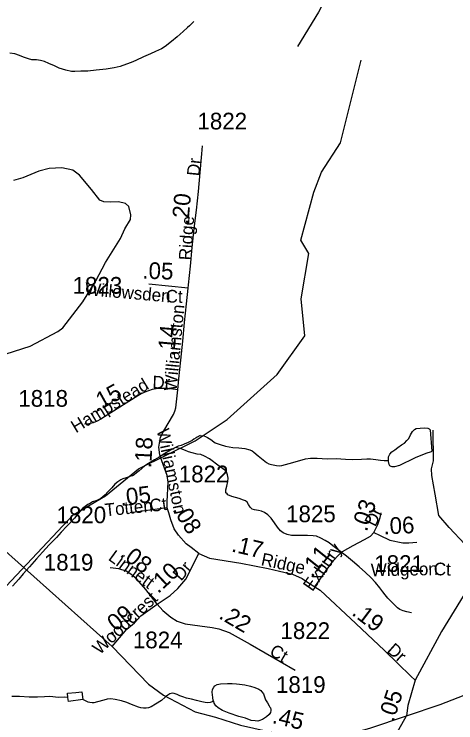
# Model space of a CAD drawing. Extents: x 2126262 to 2293712, y 749403 to 919119.
# Drawn here: x 2180568 to 2183876, y 801398 to 806702 of the extents above; entities that cross this region are included whole.
import ezdxf

# ---------------------------------------------------------------- set-up
doc = ezdxf.new("R2010")
doc.units = 0
for name, color, linetype in [('Exist Hydrographic Creek Single Shore', 7, 'Continuous'), ('Exist Hydrographic Misc Water Feature', 7, 'Continuous'), ('Exist Road Non-System Type 51', 7, 'Continuous'), ('Exist Road Secondary Mileage Hundredths English Label', 7, 'Continuous'), ('Exist Road Secondary Type 51 Attributed', 7, 'Continuous'), ('Exist Road Secondary Type 51 Label', 7, 'Continuous'), ('Exist Road Secondary Type 51 Number Label', 7, 'Continuous')]:
    doc.layers.add(name, color=color, linetype=linetype)

msp = doc.modelspace()

# ---------------------------------------------------------------- linework, layer by layer
at = {"layer": 'Exist Hydrographic Creek Single Shore'}
for points in [[(2182164.5, 803667.8), (2182537.5, 804004.6), (2182744.6, 804295.5), (2182717.5, 804571.6), (2182774.5, 804911.6), (2182715.5, 805011.3), (2182813.5, 805370.1), (2182870.5, 805519.9), (2183011.6, 805740.1), (2183166.6, 806356.8)], [(2179112.5, 801227.6), (2179145.5, 801341.7), (2179212.6, 801369.9), (2179386.7, 801369.5), (2179436.5, 801427.6), (2179494.5, 801570.7), (2179576.5, 801637.9), (2179967.6, 801846.4), (2181010.5, 802953.4), (2181251.6, 803096), (2181500.5, 803297.6), (2181924.6, 803508.7), (2182164.5, 803667.8)]]:
    msp.add_lwpolyline(points, dxfattribs=at)
at = {"layer": 'Exist Hydrographic Misc Water Feature'}
for points in [[(2181914.3, 806648.1), (2181896.9, 806630), (2181880.5, 806615.9), (2181866.7, 806601.7), (2181835, 806571.7), (2181789.4, 806533.5), (2181747.6, 806497.2), (2181700, 806461), (2181671.9, 806442.6), (2181626, 806422.3), (2181588.1, 806406.1), (2181536, 806381.9), (2181480.2, 806355.5), (2181444.7, 806341.4), (2181408.4, 806327.4), (2181362.7, 806311.2), (2181316.8, 806300.7), (2181256.9, 806290.3), (2181182.9, 806282), (2181121, 806275.5), (2181067, 806275.6), (2181023, 806273.3), (2180997.3, 806273.1), (2180955.1, 806282.7), (2180904.6, 806298.5), (2180870.6, 806316.2), (2180828.6, 806333.9), (2180794.3, 806348), (2180766.4, 806355.9), (2180734.6, 806359.5), (2180700.6, 806361.4), (2180674.8, 806367.3), (2180638.3, 806380.9), (2180608.5, 806392.7), (2180572.2, 806404.7), (2180534.5, 806410.4)], [(2183370.8, 803363.3), (2183370.8, 803371), (2183372, 803389.1), (2183382.3, 803407.4), (2183396.2, 803425.2), (2183418.2, 803441.3), (2183442.2, 803457.6), (2183469.6, 803477.8), (2183492, 803491.8), (2183507.8, 803510.1), (2183523.6, 803526), (2183537.5, 803553.9), (2183551.4, 803578.2), (2183565.2, 803592.3), (2183578.9, 803600.4), (2183608.9, 803604.4), (2183642.9, 803604.5), (2183667.3, 803602.9), (2183675.1, 803598.9), (2183679.2, 803595), (2183683.1, 803590.8), (2183696, 803431), (2183690.3, 803427), (2183652.1, 803412.9), (2183570.3, 803380.2), (2183530.7, 803361.9), (2183488.7, 803341.8), (2183453, 803323.7), (2183416.7, 803313.3), (2183398.5, 803313.3), (2183390.7, 803315.3), (2183382.9, 803321.3), (2183376.7, 803331.2), (2183372.4, 803353.3), (2183370.8, 803363.3)], [(2181962.1, 803547.4), (2181939.9, 803534.9), (2181930.1, 803531.2), (2181914.3, 803521), (2181900.4, 803510.9), (2181872.1, 803494.9), (2181842.3, 803482.3), (2181818.6, 803474.6), (2181796.4, 803468.2), (2181776.3, 803458.2)], [(2181962.1, 803547.4), (2181988.1, 803545.5), (2182002.3, 803541.3), (2182015.8, 803533.7), (2182040, 803517.8), (2182062.6, 803499.8), (2182074.3, 803494), (2182110.1, 803480), (2182150.3, 803468.3), (2182206.5, 803458.6), (2182250, 803454.8), (2182296.1, 803451.1), (2182332.4, 803441.5), (2182350.7, 803433.5), (2182362.6, 803423.6), (2182396.6, 803395.8), (2182432.9, 803365.9), (2182458.9, 803346.2), (2182475.1, 803336), (2182494.8, 803330.2), (2182533, 803324.4), (2182559, 803322.5), (2182573.1, 803324.9), (2182628.9, 803339.1), (2182689, 803357.3), (2182750.7, 803373.9), (2182786.6, 803379.8), (2182838.5, 803378), (2182912.5, 803372.5), (2182978.7, 803375.1), (2183048.7, 803371.4), (2183102.8, 803369.7), (2183170.3, 803372.1), (2183208.6, 803374.4), (2183236.5, 803374.3), (2183276.5, 803368.6), (2183312.4, 803362.8), (2183338.4, 803360.9), (2183360.5, 803361.2), (2183370.8, 803363.3)], [(2181776.3, 803458.2), (2181772.2, 803456), (2181740.2, 803438.1), (2181696.8, 803413.9), (2181652.9, 803385.7), (2181618.8, 803367.3), (2181573.5, 803339.3), (2181547.5, 803320.9), (2181503.6, 803282.8), (2181485.5, 803268.5), (2181467.5, 803254.6), (2181454, 803246.6), (2181433.7, 803240.3), (2181406, 803232.3), (2181382.2, 803224.1), (2181366, 803216), (2181344.1, 803201.9), (2181322.3, 803183.7), (2181298.5, 803155.6), (2181270.4, 803127.4), (2181248.9, 803105.1), (2181232.7, 803089.3), (2181216.5, 803077.2), (2181192.9, 803064.9), (2181179.2, 803058.9), (2181154.8, 803050.8), (2181139, 803042.6), (2181121, 803030.8), (2181099.4, 803016.6), (2181083.4, 803004.4), (2181071.1, 802992.4), (2181019.7, 802930), (2180962.1, 802869.8), (2180920.2, 802825.8), (2180884.5, 802785.3), (2180831, 802728.9), (2180781.2, 802674.8), (2180735.5, 802624.5), (2180683.6, 802566.2), (2180636.4, 802512.1), (2180602.4, 802473.8), (2180554.6, 802421.8)], [(2183542.8, 802220.4), (2183509, 802228.4), (2183482.6, 802236), (2183456.7, 802246), (2183438.7, 802258.1), (2183418.6, 802277.7), (2183392.7, 802305.6), (2183366.3, 802331.5), (2183346.2, 802355.2), (2183329.8, 802377.2), (2183305.8, 802407.1), (2183275.4, 802447), (2183239.8, 802484.9), (2183199.4, 802522.6), (2183151, 802566.1), (2183102.6, 802607.8), (2183056.7, 802645.6), (2182974.2, 802707.2), (2182956, 802722.9), (2182928.3, 802745), (2182898.2, 802762.9), (2182865.8, 802780.4), (2182831.9, 802794.4), (2182807.9, 802798.1), (2182765.7, 802800), (2182727.8, 802799.6), (2182684.1, 802799.4), (2182644.1, 802799.3), (2182612.1, 802806.9), (2182582, 802818.8), (2182561.7, 802834.9), (2182541.6, 802862.7), (2182517.6, 802894.7), (2182493.4, 802930.4), (2182469, 802954.4), (2182442.9, 802972.1), (2182420.8, 802981.9), (2182397.2, 802985.9), (2182368.9, 802991.8), (2182351.1, 802997.7), (2182334.9, 803011.6), (2182322.8, 803031.2), (2182312.5, 803049.4), (2182300.2, 803059.4), (2182286.3, 803065.2), (2182252.6, 803077.2), (2182198.7, 803092.6), (2182168.4, 803104.5), (2182162.2, 803110.7), (2182154, 803120.4), (2182152.4, 803128.4), (2182154.2, 803142.3), (2182159.8, 803170.3), (2182167.6, 803204.4), (2182172.1, 803228.5), (2182165.7, 803254.6), (2182159.6, 803276.6), (2182147, 803288.2), (2182103.2, 803318), (2182030.8, 803373.6), (2181994.7, 803393.6), (2181966.8, 803405.1), (2181938.5, 803409), (2181900.8, 803418.8), (2181874.7, 803426.8), (2181850.5, 803436.5), (2181818.6, 803448.7), (2181776.3, 803458.2)], [(2182062.8, 801556.5), (2182059.1, 801564.3), (2182055, 801588.5), (2182050.7, 801626.5), (2182054.4, 801646.2), (2182062.6, 801664.4), (2182072.2, 801674.3), (2182088.4, 801684.4), (2182114, 801690.7), (2182166.3, 801693), (2182202, 801691.2), (2182232.3, 801689.5), (2182256.3, 801687.5), (2182296.1, 801681.9), (2182338.2, 801671.8), (2182370.6, 801662.1), (2182400.5, 801650.2), (2182416.5, 801638.5), (2182422.2, 801630.4), (2182434.9, 801614.6), (2182450.5, 801570.5), (2182465.3, 801546.7), (2182479, 801524.8), (2182483.3, 801514.8), (2182487, 801509), (2182491.5, 801497), (2182491.3, 801488.9), (2182487.4, 801474.9), (2182477.8, 801460.9), (2182457.3, 801442.5), (2182443.8, 801432.7), (2182427.6, 801422.6), (2182419.6, 801420.6), (2182407.5, 801414.3), (2182393.7, 801410.3), (2182373.6, 801412.1), (2182343.7, 801415.8), (2182301.7, 801431.9), (2182251.6, 801445.6), (2182177.4, 801469), (2182129.2, 801490.9), (2182095.2, 801510.6), (2182079.2, 801524.4), (2182067.1, 801544.4), (2182062.8, 801556.5)], [(2180971.3, 801588.4), (2180947.3, 801590), (2180899.5, 801587.9), (2180835.3, 801593.6), (2180795.3, 801593.1), (2180743.1, 801590.8), (2180679.3, 801590.7), (2180609, 801594.1), (2180551.5, 801595.9)], [(2180971.3, 801588.4), (2180966.8, 801620.3), (2181029.3, 801624.7), (2181074.8, 801628.7), (2181083.2, 801571.1)], [(2181083.2, 801571.1), (2180975.6, 801558.1), (2180971.3, 801588.4)], [(2182062.8, 801556.5), (2182058.9, 801556.2), (2182034.9, 801550.1), (2182019.3, 801548), (2181999.2, 801549.9), (2181974.8, 801553.9), (2181933, 801565.6), (2181897.3, 801575.4), (2181858.9, 801583.2), (2181831.1, 801591.1), (2181808.9, 801598.9), (2181789, 801608.8), (2181766.9, 801616.6), (2181752.7, 801618.8), (2181734.7, 801614.6), (2181718.9, 801604.4), (2181699.2, 801590.3), (2181671.3, 801564.1), (2181627, 801537.9), (2181593.6, 801517.9), (2181573.5, 801509.5), (2181557.5, 801507.5), (2181535.8, 801507.5), (2181515.7, 801509.4), (2181499.7, 801515.4), (2181447.4, 801535.1), (2181411.3, 801548.6), (2181371.1, 801562.4), (2181325.2, 801572.2), (2181291, 801576.2), (2181265.5, 801574), (2181239.5, 801567.8), (2181193.1, 801555.7), (2181165.5, 801547.3), (2181151.5, 801547.4), (2181135.7, 801549.4), (2181121.4, 801553.2), (2181083.2, 801571.1)]]:
    msp.add_lwpolyline(points, dxfattribs=at)
at = {"layer": 'Exist Road Non-System Type 51'}
for points in [[(2182997.2, 807370.1), (2183036.3, 807307.3), (2183037.7, 807257), (2183014, 807170.4), (2182972.8, 807007.7), (2182928.2, 806870.9), (2182848.6, 806715.9), (2182690.3, 806461)], [(2180509.3, 804159.8), (2180687.2, 804216.3), (2180895.1, 804326.6), (2180932.1, 804355.3), (2181081.4, 804548), (2181179, 804705.8), (2181252.3, 804842), (2181365.3, 805023.5), (2181396, 805094.7), (2181439.3, 805164.5), (2181440.7, 805199.5), (2181427.4, 805261.6), (2181400.9, 805283.9), (2181350.7, 805297.9), (2181287.9, 805293.7), (2181239, 805296.5), (2181209.7, 805309.1), (2181146.9, 805390.1), (2181057.6, 805496.2), (2181006.7, 805533.2), (2180925.8, 805551.4), (2180830.9, 805547.2), (2180752.8, 805526.2), (2180632.8, 805476), (2180562.3, 805457.1)], [(2184080.5, 802590.6), (2183943, 802734.4), (2183825.1, 802859.4), (2183748.3, 802950.1), (2183721.8, 803109.3), (2183695.3, 803248), (2183694, 803299.7), (2183707.9, 803359.8), (2183706.5, 803587.4)], [(2182370.6, 800340.5), (2182445.3, 800389.9), (2182690.7, 800532.5), (2182882.7, 800686.1), (2183090, 800883.3), (2183239.8, 801048.4), (2183403.7, 801268.6), (2183506.1, 801450.3)]]:
    msp.add_lwpolyline(points, dxfattribs=at)
at = {"layer": 'Exist Road Secondary Type 51 Attributed'}
for p, q in [((2181871, 804650.4), (2181577.8, 804680)), ((2181713.8, 803007.7), (2181436.9, 802970.1))]:
    msp.add_line(p, q, dxfattribs=at)
for points in [[(2184509.5, 809741.8), (2184539.5, 809475.8), (2184568.1, 809045), (2184583.4, 808828.5), (2184574.3, 808470.3), (2184552.7, 808121.9), (2184528.3, 807619.8), (2184505.3, 807129), (2184503.2, 806773.5), (2184516.4, 806293.8), (2184527.6, 805898.6), (2184547.2, 805335.8), (2184541.6, 805131.9), (2184511.1, 804424.6), (2184497.1, 804128.5), (2184480.4, 803882.7), (2184444.3, 803652), (2184391.3, 803341.9), (2184329.9, 803090.6), (2184260.5, 802907.6), (2184080.5, 802590.6), (2183769.5, 802082), (2183572.6, 801716.6)], [(2181871, 804650.4), (2181873.5, 804675.4), (2181887.7, 804815.8), (2181902, 804956.3), (2181916.2, 805097.6), (2181934, 805235.2), (2181947.5, 805375.8), (2181961.1, 805516.4), (2181974.6, 805656.9), (2181979.9, 805715.3)], [(2181793.7, 803891.3), (2181801.9, 803972.9), (2181816.3, 804113.4), (2181830.7, 804253.9), (2181845, 804394.4), (2181859.2, 804534.9), (2181871, 804650.4)], [(2181793.7, 803891.3), (2181718.1, 803899), (2181689.2, 803900.7), (2181660.3, 803900), (2181630.9, 803897), (2181602.2, 803891.4), (2181574.3, 803883.6), (2181546.7, 803873.4), (2181520.2, 803860.9), (2181495.2, 803846.4), (2181339.6, 803747.8), (2181217.5, 803670.6), (2181189, 803655), (2181158.7, 803643.3), (2181127.9, 803635.7), (2181095.7, 803632)], [(2181713.8, 803007.7), (2181713.6, 803054.1), (2181721.8, 803198.7), (2181715, 803249.6), (2181665.2, 803386.3), (2181659.2, 803404.2), (2181650.8, 803461.1), (2181665.2, 803535.9), (2181687.9, 803584.1), (2181761.8, 803706.3), (2181771.6, 803730), (2181778.2, 803754.7), (2181793.7, 803891.3)], [(2179319.2, 803576.3), (2179550.8, 803411.5), (2179926.8, 803156.7), (2180361.5, 802806.8), (2181301.8, 801970.1)], [(2181951.8, 802664.3), (2181892.8, 802710), (2181856.5, 802736.7), (2181799.7, 802803.2), (2181765.8, 802850.4), (2181741.6, 802918.1), (2181725.9, 802970.1), (2181713.8, 803007.7)], [(2183260.7, 802821.9), (2183291.4, 802883.4), (2183309.3, 802934.6), (2183317, 802970.4)], [(2182819, 802415.5), (2182906, 802538.3), (2182959.8, 802612.6), (2182998.2, 802653.5), (2183026.9, 802681.3), (2183106.6, 802725.3), (2183192.3, 802769.8), (2183236.8, 802794.7), (2183260.7, 802821.9)], [(2183260.7, 802821.9), (2183304.2, 802801.1), (2183382.7, 802763.7), (2183478.2, 802744.9), (2183524.2, 802743.7), (2183584.5, 802750.6)], [(2181639.7, 802285), (2181735.7, 802350.3), (2181794.6, 802404), (2181853.5, 802473.1), (2181951.8, 802664.3)], [(2181951.8, 802664.3), (2182031.8, 802631.4), (2182265.7, 802593.5), (2182470.5, 802552.5), (2182556.3, 802533.3), (2182653.5, 802510.3), (2182725.2, 802477), (2182773.4, 802445.6), (2182819, 802415.5)], [(2181639.7, 802285), (2181553.9, 802396.3), (2181487.4, 802473.1), (2181441.3, 802511.5), (2181408, 802532), (2181351.7, 802549.9), (2181287.7, 802557.6)], [(2182819, 802415.5), (2182860.2, 802389.8), (2183126.3, 802140.7), (2183342.2, 801939.3), (2183440.8, 801840.8), (2183538.1, 801746), (2183572.6, 801716.6)], [(2181301.8, 801970.1), (2181411.8, 802098.1), (2181468.2, 802146.7), (2181516.8, 802197.9), (2181639.7, 802285)], [(2181639.7, 802285), (2181680.7, 802238.9), (2181742.1, 802187.7), (2181788.2, 802159.5), (2181849.6, 802139), (2181959.7, 802123.7), (2182051.9, 802110.9), (2182100.5, 802100.6), (2182177.3, 802075), (2182336.1, 801985.4), (2182672.7, 801792.1)], [(2183506.1, 801450.3), (2183759.5, 801534.8), (2183982.3, 801621.9), (2184169.2, 801724.2), (2184940.8, 802125), (2185261.1, 802286.2)], [(2181301.8, 801970.1), (2181574.7, 801686.2), (2181686.3, 801603.8), (2181924.2, 801478.8), (2182074.9, 801439.7), (2182264.4, 801381.2), (2182784.1, 801263.5), (2182896.8, 801268.6), (2183024.8, 801299.3), (2183232.1, 801358.2), (2183506.1, 801450.3)], [(2183572.6, 801716.6), (2183516.3, 801527.2), (2183506.1, 801450.3)]]:
    msp.add_lwpolyline(points, dxfattribs=at)

# ---------------------------------------------------------------- texts
at = {"layer": 'Exist Road Secondary Mileage Hundredths English Label'}
for s, rotation, p in [('.20', 84.917, (2181872.7, 805124)), ('.05', 358.1433, (2181526.8, 804722.4)), ('.14', 84.917, (2181766.9, 804138.5)), ('.15', 29.1196, (2181183.4, 803721.6)), ('.18', 86.8129, (2181594, 803302.2)), ('.05', 6.8642, (2181367.1, 803021.6)), ('.03', 71.5224, (2183208.3, 802823.3)), ('.08', 301.7957, (2181750.8, 802995)), ('.06', 2.3411, (2183336.1, 802808.2)), ('.17', 346.8098, (2182190, 802681.1)), ('.08', 322.716, (2181353.6, 802648.3)), ('.11', 51.4746, (2182798.9, 802479.9)), ('.10', 42.9877, (2181646.2, 802360.3)), ('.09', 39.0226, (2181291.7, 802047.6)), ('.22', 329.6033, (2182094.1, 802183.5)), ('.19', 322.8368, (2183090, 802210)), ('.05', 72.1086, (2183409.7, 801399)), ('.45', 346.8098, (2182494.6, 801397.1))]:
    msp.add_text(s, height=125, rotation=rotation, dxfattribs=at).set_placement(p)
at = {"layer": 'Exist Road Secondary Type 51 Label'}
for s, rotation, p in [('Dr', 84.4245, (2181955.6, 805486.7)), ('Ridge', 86.3445, (2181895.4, 804857.3)), ('Willowsden', 355.0012, (2181095.3, 804600)), ('Ct', 358.6075, (2181702.1, 804544.2)), ('Williamston', 84.6489, (2181783.8, 803877.8)), ('Hampstead', 31.2578, (2181030.4, 803564.1)), ('Dr', 358.6075, (2181602.9, 803900.6)), ('Williamston', 282.0108, (2181634.6, 803588.1)), ('Ct', 7.9569, (2181590.1, 802974.6)), ('Totten', 5.8326, (2181251.2, 802943)), ('Dr', 63.843, (2183272.9, 802859.3)), ('Exbury', 55.2126, (2182802.3, 802375)), ('Linnett', 323.8164, (2181266.6, 802621.3)), ('Ridge', 347.9826, (2182411.8, 802578.6)), ('Dr', 48.8158, (2181818, 802454.1)), ('Widgeon', 1.0671, (2183240, 802494.4)), ('Ct', 358.6075, (2183710.4, 802502.8)), ('Woodcrest', 43.2799, (2181209.1, 801902.6)), ('Ct', 329.3202, (2182473, 801910.7)), ('Dr', 318.2861, (2183353.6, 801932.3))]:
    msp.add_text(s, height=95, rotation=rotation, dxfattribs=at).set_placement(p)
at = {"layer": 'Exist Road Secondary Type 51 Number Label'}
for s, p in [('1822', (2181940.8, 805839.3)), ('1823', (2181006.1, 804609.8)), ('1818', (2180599.5, 803763.6)), ('1822', (2181801.1, 803197.8)), ('1820', (2180885.5, 802891.9)), ('1825', (2182604.8, 802899.5)), ('1819', (2180789.8, 802536.8)), ('1821', (2183265.2, 802527.1)), ('1822', (2182562.4, 802025.1)), ('1824', (2181457.4, 801955.5)), ('1819', (2182529, 801621.4))]:
    msp.add_text(s, height=125, dxfattribs=at).set_placement(p)

doc.saveas('drawing.dxf')
